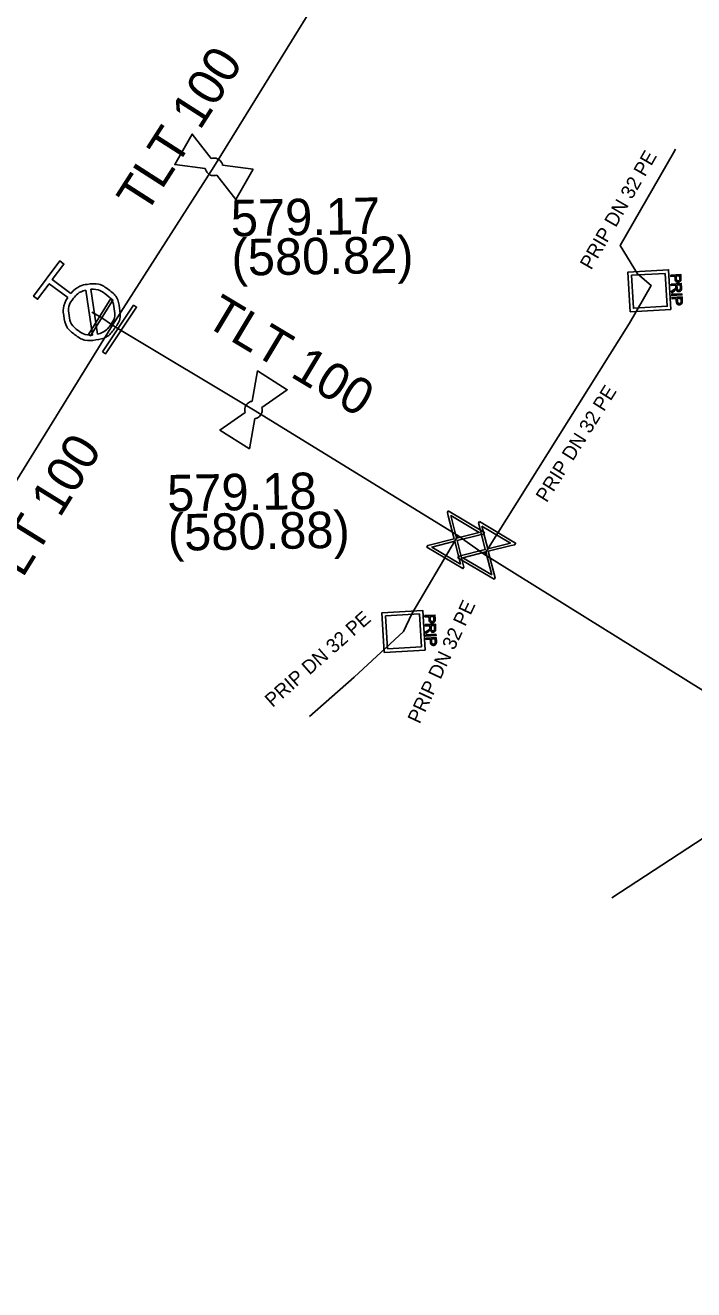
# Model space of a CAD drawing. Extents: x -643544 to -637295, y -1119190 to -1111715.
# Drawn here: x -642078.89 to -642055.11, y -1113560.82 to -1113515.82 of the extents above; entities that cross this region are included whole.
import ezdxf

# ---------------------------------------------------------------- set-up
doc = ezdxf.new("R2010")
doc.units = 0
for name, color, linetype in [('Default', 7, 'Continuous'), ('VP Hydrant', 7, 'Continuous'), ('VP Lomový bod', 7, 'Continuous'), ('VP Lomový bod - popis', 7, 'Continuous'), ('VP Popis přípojky', 7, 'Continuous'), ('VP Přípojka', 7, 'Continuous'), ('VP Řad', 7, 'Continuous'), ('VP Řad - popis', 7, 'Continuous'), ('VP Šachta', 7, 'Continuous'), ('VP Šoupě', 7, 'Continuous')]:
    doc.layers.add(name, color=color, linetype=linetype)

msp = doc.modelspace()

# ---------------------------------------------------------------- linework, layer by layer
at = {"layer": 'Default'}
for points in [[(-642072.284, -1113520.565), (-642072.234, -1113520.547), (-642072.18, -1113520.548), (-642072.096, -1113520.548), (-642072.025, -1113520.589), (-642071.954, -1113520.63), (-642071.909, -1113520.704), (-642071.882, -1113520.75), (-642071.872, -1113520.801)], [(-642072.075, -1113521.156), (-642072.125, -1113521.173), (-642072.178, -1113521.173), (-642072.264, -1113521.172), (-642072.335, -1113521.131), (-642072.406, -1113521.09), (-642072.449, -1113521.018), (-642072.477, -1113520.971), (-642072.487, -1113520.919)], [(-642055.559, -1113524.824), (-642055.557, -1113524.86), (-642055.56, -1113524.879), (-642055.563, -1113524.905), (-642055.574, -1113524.924), (-642055.585, -1113524.943), (-642055.606, -1113524.955), (-642055.628, -1113524.966), (-642055.655, -1113524.968), (-642055.701, -1113524.971), (-642055.734, -1113524.944), (-642055.766, -1113524.917), (-642055.771, -1113524.841)], [(-642055.729, -1113524.839), (-642055.727, -1113524.885), (-642055.709, -1113524.903), (-642055.69, -1113524.921), (-642055.659, -1113524.919), (-642055.637, -1113524.918), (-642055.622, -1113524.906), (-642055.606, -1113524.894), (-642055.603, -1113524.876), (-642055.6, -1113524.863), (-642055.602, -1113524.83)], [(-642077.274, -1113525.362), (-642077.036, -1113525.091), (-642076.674, -1113525.039), (-642076.265, -1113524.981), (-642075.932, -1113525.229), (-642075.599, -1113525.476), (-642075.54, -1113525.885), (-642075.481, -1113526.295), (-642075.729, -1113526.628), (-642075.975, -1113526.959), (-642076.384, -1113527.02), (-642076.793, -1113527.081), (-642077.125, -1113526.834), (-642077.459, -1113526.585), (-642077.52, -1113526.177), (-642077.577, -1113525.814), (-642077.384, -1113525.509)], [(-642076.738, -1113525.243), (-642077.01, -1113525.31), (-642077.185, -1113525.545), (-642077.386, -1113525.817), (-642077.338, -1113526.149), (-642077.289, -1113526.481), (-642077.018, -1113526.682), (-642076.783, -1113526.857), (-642076.503, -1113526.844)], [(-642076.322, -1113526.817), (-642076.053, -1113526.747), (-642075.881, -1113526.515), (-642075.68, -1113526.246), (-642075.728, -1113525.913), (-642075.777, -1113525.58), (-642076.048, -1113525.378), (-642076.28, -1113525.206), (-642076.557, -1113525.216)], [(-642055.82, -1113525.234), (-642055.788, -1113525.212), (-642055.772, -1113525.197), (-642055.756, -1113525.183), (-642055.75, -1113525.172), (-642055.744, -1113525.16), (-642055.742, -1113525.149), (-642055.74, -1113525.142), (-642055.741, -1113525.123)], [(-642055.539, -1113525.168), (-642055.536, -1113525.215), (-642055.545, -1113525.241), (-642055.553, -1113525.266), (-642055.576, -1113525.283), (-642055.6, -1113525.299), (-642055.629, -1113525.3), (-642055.668, -1113525.303), (-642055.695, -1113525.28), (-642055.722, -1113525.257), (-642055.732, -1113525.206), (-642055.741, -1113525.225), (-642055.749, -1113525.235), (-642055.766, -1113525.257), (-642055.794, -1113525.277)], [(-642055.698, -1113525.167), (-642055.696, -1113525.2), (-642055.688, -1113525.218), (-642055.681, -1113525.236), (-642055.665, -1113525.244), (-642055.65, -1113525.253), (-642055.632, -1113525.252), (-642055.608, -1113525.25), (-642055.592, -1113525.231), (-642055.577, -1113525.212), (-642055.579, -1113525.171)], [(-642055.514, -1113525.625), (-642055.511, -1113525.66), (-642055.514, -1113525.68), (-642055.517, -1113525.706), (-642055.528, -1113525.725), (-642055.54, -1113525.744), (-642055.561, -1113525.755), (-642055.582, -1113525.767), (-642055.609, -1113525.769), (-642055.655, -1113525.771), (-642055.688, -1113525.745), (-642055.721, -1113525.718), (-642055.725, -1113525.642)], [(-642055.684, -1113525.64), (-642055.681, -1113525.686), (-642055.663, -1113525.704), (-642055.645, -1113525.722), (-642055.613, -1113525.72), (-642055.591, -1113525.719), (-642055.576, -1113525.707), (-642055.561, -1113525.695), (-642055.557, -1113525.676), (-642055.554, -1113525.664), (-642055.556, -1113525.631)], [(-642071.071, -1113529.6), (-642071.085, -1113529.55), (-642071.083, -1113529.497), (-642071.077, -1113529.411), (-642071.033, -1113529.342), (-642070.989, -1113529.273), (-642070.915, -1113529.234), (-642070.867, -1113529.208), (-642070.814, -1113529.201)], [(-642070.471, -1113529.42), (-642070.455, -1113529.471), (-642070.458, -1113529.525), (-642070.463, -1113529.609), (-642070.507, -1113529.678), (-642070.551, -1113529.747), (-642070.627, -1113529.788), (-642070.674, -1113529.813), (-642070.726, -1113529.82)], [(-642064.309, -1113536.944), (-642064.307, -1113536.98), (-642064.31, -1113536.999), (-642064.313, -1113537.025), (-642064.324, -1113537.044), (-642064.335, -1113537.063), (-642064.356, -1113537.075), (-642064.378, -1113537.086), (-642064.405, -1113537.088), (-642064.451, -1113537.091), (-642064.484, -1113537.064), (-642064.516, -1113537.037), (-642064.521, -1113536.961)], [(-642064.479, -1113536.959), (-642064.477, -1113537.005), (-642064.459, -1113537.023), (-642064.44, -1113537.041), (-642064.409, -1113537.039), (-642064.387, -1113537.038), (-642064.372, -1113537.026), (-642064.356, -1113537.014), (-642064.353, -1113536.996), (-642064.35, -1113536.983), (-642064.352, -1113536.95)], [(-642064.57, -1113537.354), (-642064.538, -1113537.332), (-642064.522, -1113537.317), (-642064.506, -1113537.303), (-642064.5, -1113537.292), (-642064.494, -1113537.28), (-642064.492, -1113537.269), (-642064.49, -1113537.262), (-642064.491, -1113537.243)], [(-642064.289, -1113537.288), (-642064.286, -1113537.335), (-642064.295, -1113537.361), (-642064.303, -1113537.386), (-642064.326, -1113537.403), (-642064.35, -1113537.419), (-642064.379, -1113537.42), (-642064.418, -1113537.423), (-642064.445, -1113537.4), (-642064.472, -1113537.377), (-642064.482, -1113537.326), (-642064.491, -1113537.345), (-642064.499, -1113537.355), (-642064.516, -1113537.377), (-642064.544, -1113537.397)], [(-642064.448, -1113537.287), (-642064.446, -1113537.32), (-642064.438, -1113537.338), (-642064.431, -1113537.356), (-642064.415, -1113537.364), (-642064.4, -1113537.373), (-642064.382, -1113537.372), (-642064.358, -1113537.37), (-642064.342, -1113537.351), (-642064.327, -1113537.332), (-642064.329, -1113537.291)], [(-642064.264, -1113537.745), (-642064.261, -1113537.78), (-642064.264, -1113537.8), (-642064.267, -1113537.826), (-642064.278, -1113537.845), (-642064.29, -1113537.864), (-642064.311, -1113537.875), (-642064.332, -1113537.887), (-642064.359, -1113537.889), (-642064.405, -1113537.891), (-642064.438, -1113537.865), (-642064.471, -1113537.838), (-642064.475, -1113537.762)], [(-642064.434, -1113537.76), (-642064.431, -1113537.806), (-642064.413, -1113537.824), (-642064.395, -1113537.842), (-642064.363, -1113537.84), (-642064.341, -1113537.839), (-642064.326, -1113537.827), (-642064.311, -1113537.815), (-642064.307, -1113537.796), (-642064.304, -1113537.784), (-642064.306, -1113537.751)]]:
    msp.add_open_spline(points, degree=3, dxfattribs=at)
at = {"layer": 'VP Hydrant'}
for points in [[(-642077.384, -1113525.509), (-642078.042, -1113525.02), (-642078.454, -1113525.573), (-642078.601, -1113525.463), (-642077.668, -1113524.209), (-642077.521, -1113524.319), (-642077.933, -1113524.872), (-642077.274, -1113525.362)], [(-642076.503, -1113526.844), (-642076.738, -1113525.243)], [(-642076.557, -1113525.216), (-642076.322, -1113526.817)]]:
    msp.add_lwpolyline(points, dxfattribs=at)
at = {"layer": 'VP Lomový bod'}
for points in [[(-642072.487, -1113520.919), (-642073.575, -1113520.781), (-642072.954, -1113519.696), (-642072.284, -1113520.565)], [(-642071.872, -1113520.801), (-642070.785, -1113520.939)], [(-642070.785, -1113520.939), (-642071.406, -1113522.024), (-642072.075, -1113521.156)], [(-642070.814, -1113529.201), (-642070.624, -1113528.12), (-642069.571, -1113528.793), (-642070.471, -1113529.42)], [(-642070.916, -1113530.9), (-642071.969, -1113530.227), (-642071.071, -1113529.6)], [(-642070.726, -1113529.82), (-642070.916, -1113530.9)]]:
    msp.add_lwpolyline(points, dxfattribs=at)
at = {"layer": 'VP Přípojka'}
for points in [[(-642062.55, -1113534.65), (-642062.47, -1113534.51), (-642057.39, -1113526.42), (-642056.62, -1113525.08), (-642057.11, -1113524.67), (-642057.719, -1113523.66), (-642055.819, -1113520.36), (-642055.749, -1113520.236)], [(-642076.53, -1113526.03), (-642076.21, -1113526.21), (-642075.79, -1113526.49)], [(-642068.78, -1113540.42), (-642067.19, -1113539.02), (-642065.43, -1113537.39), (-642065.14, -1113536.77), (-642063.58, -1113534.13), (-642063.5, -1113533.98)], [(-642058.02, -1113546.87), (-642054.73, -1113544.73), (-642053.93, -1113543.7), (-642053.53, -1113543), (-642052.5, -1113541.09), (-642052.43, -1113540.95)]]:
    msp.add_lwpolyline(points, dxfattribs=at)
at = {"layer": 'VP Řad'}
for points in [[(-642075.79, -1113526.49), (-642072.18, -1113520.86), (-642065.91, -1113510.69), (-642050.34, -1113484.97), (-642044.33, -1113475.07), (-642041.28, -1113470), (-642036.1, -1113461.59), (-642031.16, -1113454.77), (-642030.99, -1113454.44)], [(-642106.21, -1113574.97), (-642097.47, -1113560.96), (-642090.94, -1113550.7), (-642085.14, -1113541.61), (-642075.79, -1113526.49)], [(-641966.02, -1113592.14), (-641975.16, -1113586.77), (-641976.23, -1113586.15), (-641986.29, -1113580.26), (-641986.95, -1113579.87), (-642002.1, -1113571.05), (-642002.39, -1113570.86), (-642007.58, -1113567.68), (-642008.77, -1113566.95), (-642018.63, -1113560.99), (-642019.96, -1113560.23), (-642028.54, -1113554.93), (-642030.48, -1113553.82), (-642040.96, -1113547.82), (-642041.73, -1113547.36), (-642051.86, -1113541.27), (-642052.43, -1113540.95), (-642062.55, -1113534.65), (-642063.5, -1113533.98), (-642070.77, -1113529.51), (-642075.54, -1113526.65), (-642075.79, -1113526.49)]]:
    msp.add_lwpolyline(points, dxfattribs=at)
at = {"layer": 'VP Šachta'}
for points in [[(-642055.917, -1113525.933), (-642057.366, -1113526.018), (-642057.449, -1113524.607), (-642056, -1113524.522), (-642055.917, -1113525.933)], [(-642056.116, -1113524.65), (-642057.319, -1113524.72), (-642057.25, -1113525.89), (-642056.047, -1113525.82), (-642056.116, -1113524.65)], [(-642055.925, -1113524.711), (-642055.567, -1113524.69), (-642055.559, -1113524.824)], [(-642055.771, -1113524.841), (-642055.776, -1113524.749), (-642055.922, -1113524.757), (-642055.925, -1113524.711)], [(-642055.602, -1113524.83), (-642055.607, -1113524.739), (-642055.735, -1113524.746)], [(-642055.735, -1113524.746), (-642055.729, -1113524.839)], [(-642055.907, -1113525.03), (-642055.548, -1113525.009), (-642055.539, -1113525.168)], [(-642055.741, -1113525.123), (-642055.744, -1113525.069), (-642055.904, -1113525.078), (-642055.907, -1113525.03)], [(-642055.794, -1113525.277), (-642055.888, -1113525.345), (-642055.892, -1113525.285), (-642055.82, -1113525.234)], [(-642055.579, -1113525.171), (-642055.586, -1113525.059), (-642055.704, -1113525.066)], [(-642055.704, -1113525.066), (-642055.698, -1113525.167)], [(-642055.887, -1113525.394), (-642055.528, -1113525.373), (-642055.526, -1113525.419), (-642055.884, -1113525.44), (-642055.887, -1113525.394)], [(-642055.88, -1113525.512), (-642055.521, -1113525.491), (-642055.514, -1113525.625)], [(-642055.725, -1113525.642), (-642055.731, -1113525.55), (-642055.877, -1113525.558), (-642055.88, -1113525.512)], [(-642055.556, -1113525.631), (-642055.561, -1113525.54), (-642055.689, -1113525.547)], [(-642055.689, -1113525.547), (-642055.684, -1113525.64)], [(-642064.667, -1113538.053), (-642066.116, -1113538.138), (-642066.199, -1113536.727), (-642064.75, -1113536.642), (-642064.667, -1113538.053)], [(-642064.866, -1113536.77), (-642066.069, -1113536.84), (-642066, -1113538.01), (-642064.797, -1113537.94), (-642064.866, -1113536.77)], [(-642064.675, -1113536.831), (-642064.317, -1113536.81), (-642064.309, -1113536.944)], [(-642064.521, -1113536.961), (-642064.526, -1113536.869), (-642064.672, -1113536.877), (-642064.675, -1113536.831)], [(-642064.352, -1113536.95), (-642064.357, -1113536.859), (-642064.485, -1113536.866)], [(-642064.485, -1113536.866), (-642064.479, -1113536.959)], [(-642064.657, -1113537.15), (-642064.298, -1113537.129), (-642064.289, -1113537.288)], [(-642064.491, -1113537.243), (-642064.494, -1113537.189), (-642064.654, -1113537.198), (-642064.657, -1113537.15)], [(-642064.544, -1113537.397), (-642064.638, -1113537.465), (-642064.642, -1113537.405), (-642064.57, -1113537.354)], [(-642064.329, -1113537.291), (-642064.336, -1113537.179), (-642064.454, -1113537.186)], [(-642064.454, -1113537.186), (-642064.448, -1113537.287)], [(-642064.637, -1113537.514), (-642064.278, -1113537.493), (-642064.276, -1113537.539), (-642064.634, -1113537.56), (-642064.637, -1113537.514)], [(-642064.63, -1113537.632), (-642064.271, -1113537.611), (-642064.264, -1113537.745)], [(-642064.475, -1113537.762), (-642064.481, -1113537.67), (-642064.627, -1113537.678), (-642064.63, -1113537.632)], [(-642064.306, -1113537.751), (-642064.311, -1113537.66), (-642064.439, -1113537.667)], [(-642064.439, -1113537.667), (-642064.434, -1113537.76)]]:
    msp.add_lwpolyline(points, dxfattribs=at)
at = {"layer": 'VP Šoupě'}
for points in [[(-642076.646, -1113526.822), (-642075.853, -1113525.549), (-642075.774, -1113525.598), (-642076.567, -1113526.871), (-642076.646, -1113526.822)], [(-642076.146, -1113527.448), (-642075.039, -1113525.783), (-642074.934, -1113525.852), (-642076.041, -1113527.517), (-642076.146, -1113527.448)], [(-642063.839, -1113533.102), (-642062.551, -1113533.869), (-642062.585, -1113533.926), (-642062.71, -1113533.953), (-642063.524, -1113534.161), (-642063.285, -1113535.101), (-642063.318, -1113535.158), (-642064.607, -1113534.39), (-642064.573, -1113534.334), (-642063.631, -1113534.097), (-642063.838, -1113533.283), (-642063.873, -1113533.158), (-642063.839, -1113533.102)], [(-642063.752, -1113533.263), (-642063.546, -1113534.075), (-642062.735, -1113533.869), (-642063.752, -1113533.263)], [(-642062.73, -1113533.482), (-642061.442, -1113534.25), (-642061.476, -1113534.306), (-642061.601, -1113534.334), (-642062.415, -1113534.541), (-642062.176, -1113535.482), (-642062.21, -1113535.538), (-642063.498, -1113534.77), (-642063.464, -1113534.714), (-642062.522, -1113534.477), (-642062.729, -1113533.663), (-642062.764, -1113533.538), (-642062.73, -1113533.482)], [(-642062.643, -1113533.643), (-642062.437, -1113534.456), (-642061.626, -1113534.249), (-642062.643, -1113533.643)], [(-642063.401, -1113534.999), (-642063.609, -1113534.182), (-642064.425, -1113534.39), (-642063.401, -1113534.999)], [(-642062.292, -1113535.38), (-642062.5, -1113534.563), (-642063.316, -1113534.77), (-642062.292, -1113535.38)]]:
    msp.add_lwpolyline(points, dxfattribs=at)

# ---------------------------------------------------------------- texts
at = {"layer": 'VP Lomový bod - popis'}
for s, p in [('579.17', (-642071.568, -1113523.336)), ('(580.82)', (-642071.544, -1113524.736)), ('579.18', (-642073.835, -1113533.125)), ('(580.88)', (-642073.81, -1113534.525))]:
    msp.add_text(s, height=1.3, rotation=1, dxfattribs=at).set_placement(p)
at = {"layer": 'VP Popis přípojky'}
for rotation, p in [(60.0685, (-642058.753, -1113524.556)), (57.8738, (-642060.338, -1113532.834)), (64.9325, (-642064.86, -1113540.709)), (41.364, (-642070.094, -1113540.118))]:
    msp.add_text('PRIP DN 32 PE', height=0.5, rotation=rotation, dxfattribs=at).set_placement(p)
at = {"layer": 'VP Řad - popis'}
for rotation, p in [(57.3317, (-642074.612, -1113522.597)), (329.0539, (-642072.566, -1113526.464)), (58.2679, (-642079.546, -1113536.417))]:
    msp.add_text('TLT 100', height=1.3, rotation=rotation, dxfattribs=at).set_placement(p)

doc.saveas('drawing.dxf')
